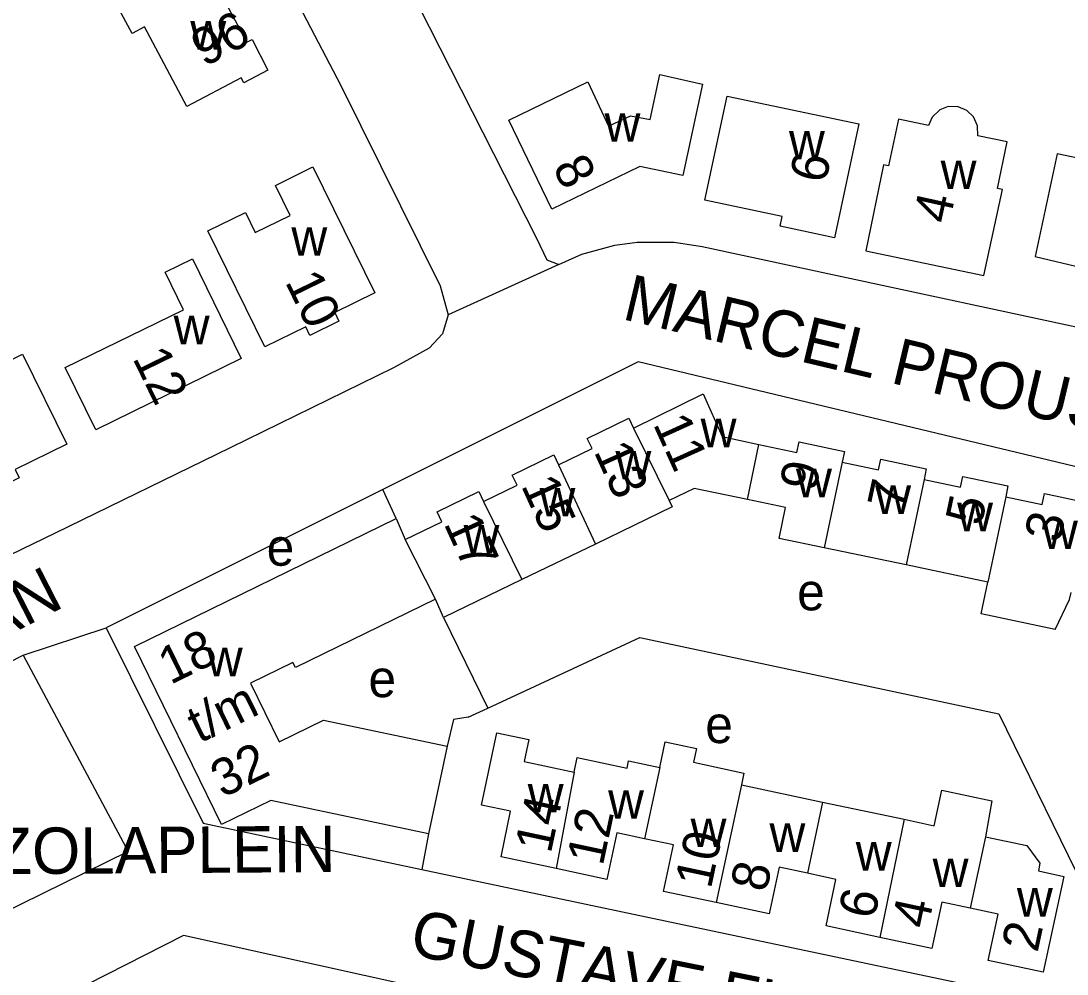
# Model space of a CAD drawing. Extents: x 159441 to 162086, y 388175 to 389787.
# Drawn here: x 160738.1 to 160850.8, y 389011 to 389113.7 of the extents above; entities that cross this region are included whole.
import ezdxf

# ---------------------------------------------------------------- set-up
doc = ezdxf.new("R2010")
doc.units = 0
for name, color, linetype in [('BLT_Basislijn', 7, 'Continuous'), ('BLT_Bebouwing', 7, 'Continuous'), ('BLT_Centroide', 7, 'Continuous'), ('BLT_Huisnummer', 7, 'Continuous'), ('BLT_Huisnummer_ tussenligend', 7, 'Continuous'), ('BLT_Huisnummer_reeks', 7, 'Continuous'), ('BLT_Onderverdeling_panden', 7, 'Continuous'), ('BLT_Straatnaam', 7, 'Continuous'), ('BLT_Vlakafsluiter', 7, 'Continuous')]:
    doc.layers.add(name, color=color, linetype=linetype)

msp = doc.modelspace()

# ---------------------------------------------------------------- linework, layer by layer
at = {"layer": 'BLT_Basislijn'}
for p, q in [((160778.48, 389060.09), (160777.07, 389063.24)), ((160783.58, 389049.43), (160788.36, 389039.66)), ((160786.24, 389038.67), (160788.36, 389039.66)), ((160781.99, 389026.09), (160781.26, 389022.27)), ((160781.26, 389022.27), (160851.03, 389007.55))]:
    msp.add_line(p, q, dxfattribs=at)
for points in [[(160733.49, 389180.7), (160740.42, 389167.62), (160747.88, 389153.54), (160757.04, 389136.3), (160764.82, 389121.57), (160772.54, 389106.78), (160783.24, 389085.2), (160784.08, 389082.05)], [(160772.79, 389131.39), (160793.63, 389090.33), (160794.74, 389087.99), (160796.01, 389087.49)], [(160796.01, 389087.49), (160798.51, 389088.61), (160802.07, 389089.58), (160804.45, 389089.9), (160808.44, 389089.9), (160811.46, 389089.43), (160867.32, 389077.42)], [(160784.08, 389082.05), (160783.47, 389080), (160782.04, 389078.46), (160778.21, 389076.34), (160760.6, 389067.72), (160741.75, 389058.51), (160732.03, 389053.81), (160729.88, 389052.99), (160727.83, 389053.19)], [(160865.42, 389062.39), (160804.56, 389076.98), (160777.07, 389063.24)], [(160777.07, 389063.24), (160747.26, 389048.33)], [(160747.26, 389048.33), (160757.68, 389027.26), (160781.26, 389022.27)], [(160788.36, 389039.66), (160804.76, 389047.27), (160843.43, 389039.05), (160853.39, 389018.69)], [(160738.31, 389045.38), (160749.6, 389024.2), (160726.43, 389012.8), (160715.77, 389033.85)], [(160715.77, 389033.85), (160738.31, 389045.38)], [(160786.24, 389038.67), (160784.66, 389038.43), (160784, 389035.55)], [(160818.7, 389001.18), (160755.59, 389015.13), (160745.21, 389009.88)]]:
    msp.add_lwpolyline(points, dxfattribs=at)
at = {"layer": 'BLT_Bebouwing'}
for p, q in [((160844.17, 389062.43), (160848.1, 389061.6)), ((160778.48, 389060.09), (160779.48, 389057.82)), ((160799.98, 389057.35), (160792.02, 389053.51)), ((160833.46, 389055.09), (160824.6, 389056.94)), ((160792.02, 389053.51), (160783.58, 389049.43)), ((160783.58, 389049.43), (160782.72, 389051.4)), ((160784, 389035.55), (160781.99, 389026.09)), ((160815.7, 389031.4), (160824.45, 389029.53)), ((160808.38, 389024.92), (160805.27, 389025.58)), ((160822.82, 389021.85), (160819.76, 389022.5)), ((160840.33, 389018.09), (160837.3, 389018.75))]:
    msp.add_line(p, q, dxfattribs=at)
for points in [[(160755.28, 389120.2), (160757.02, 389116.96), (160758.92, 389117.96), (160762.4, 389111.44), (160762.97, 389111.74), (160764.66, 389108.42), (160762.08, 389107.06), (160761.78, 389107.62), (160755.92, 389104.51), (160751.36, 389113.11), (160750.03, 389112.4), (160747.98, 389116.28)], [(160844.34, 389100.71), (160841.17, 389101.37), (160841.14, 389102.44), (160840.71, 389103.4), (160840, 389104.1), (160839.05, 389104.49), (160837.97, 389104.5), (160837.06, 389104.14), (160836.26, 389103.38), (160835.86, 389102.48), (160832.61, 389103.16), (160831.56, 389098.13), (160831.02, 389098.24), (160829.11, 389088.95), (160841.82, 389086.28), (160843.83, 389095.56), (160843.29, 389095.67), (160844.34, 389100.71)], [(160849.73, 389099.42), (160847.36, 389088.36), (160852.5, 389087.14), (160852.23, 389085.88), (160863.6, 389083.39), (160865.5, 389092.79), (160862.46, 389093.42), (160863, 389095.91)], [(160863, 389095.91), (160856.08, 389097.39), (160856.22, 389098.03), (160849.73, 389099.42)], [(160804.08, 389069.84), (160811.59, 389073.53), (160813.62, 389068.93), (160817.58, 389068.08)], [(160796, 389065.89), (160799.6, 389067.65), (160799.07, 389068.72), (160803.55, 389070.91), (160804.08, 389069.84)], [(160817.58, 389068.08), (160821.67, 389067.2), (160821.93, 389068.37), (160826.81, 389067.33), (160826.56, 389066.16)], [(160787.92, 389061.94), (160791.52, 389063.7), (160790.99, 389064.78), (160795.48, 389066.97), (160796, 389065.89)], [(160826.56, 389066.16), (160830.48, 389065.33), (160830.73, 389066.5), (160835.62, 389065.47), (160835.38, 389064.29)], [(160835.38, 389064.29), (160839.29, 389063.47), (160839.54, 389064.64), (160844.42, 389063.61), (160844.17, 389062.43)], [(160782.9, 389060.83), (160787.39, 389063.02), (160787.92, 389061.94)], [(160816.34, 389062.15), (160810.61, 389063.35), (160807.92, 389062.03)], [(160848.1, 389061.6), (160848.34, 389062.78), (160853.24, 389061.75), (160852.99, 389060.57)], [(160807.92, 389062.03), (160808.25, 389061.35), (160799.98, 389057.35)], [(160824.6, 389056.94), (160819.75, 389057.96), (160820.45, 389061.29), (160816.34, 389062.15)], [(160779.48, 389057.82), (160783.43, 389059.75), (160782.9, 389060.83)], [(160750.28, 389046.3), (160778.48, 389060.09)], [(160842.26, 389053.24), (160833.46, 389055.09)], [(160849.5, 389048.14), (160841.52, 389049.82), (160842.26, 389053.24)], [(160782.72, 389051.4), (160767.64, 389044.04), (160767.37, 389044.58), (160762.8, 389042.34), (160765.89, 389036.03), (160770.68, 389038.37), (160784, 389035.55)], [(160849.5, 389048.14), (160851.06, 389051.38), (160851.22, 389052.12)], [(160781.99, 389026.09), (160765, 389029.69), (160759.68, 389027.12), (160750.28, 389046.3)], [(160795.75, 389022.36), (160789.8, 389023.62), (160790.82, 389028.54), (160787.69, 389029.19), (160789.35, 389037)], [(160789.35, 389037), (160792.79, 389036.27), (160792.28, 389033.9), (160797.66, 389032.76)], [(160806.91, 389033.27), (160807.48, 389036.02), (160810.85, 389035.3), (160810.53, 389033.82), (160815.97, 389032.66), (160815.7, 389031.4)], [(160797.66, 389032.76), (160797.99, 389034.33), (160803.37, 389033.19), (160803.53, 389033.98), (160806.91, 389033.27)], [(160833.22, 389027.67), (160836.48, 389026.98), (160837.29, 389030.82), (160842.68, 389029.67), (160841.98, 389025.8)], [(160824.45, 389029.53), (160833.22, 389027.67)], [(160805.27, 389025.58), (160802.26, 389026.22), (160801.19, 389021.2), (160795.75, 389022.36)], [(160841.98, 389025.8), (160846.44, 389024.85), (160847.86, 389022.94), (160847.69, 389022.1), (160850.42, 389021.52), (160848.22, 389011.2), (160842.27, 389012.45), (160843.35, 389017.44), (160840.33, 389018.09)], [(160812.98, 389018.7), (160807.31, 389019.9), (160808.38, 389024.92)], [(160819.76, 389022.5), (160818.69, 389017.48), (160812.98, 389018.7)], [(160830.62, 389014.93), (160824.81, 389016.18), (160825.88, 389021.2), (160822.82, 389021.85)], [(160837.3, 389018.75), (160836.22, 389013.76), (160830.62, 389014.93)]]:
    msp.add_lwpolyline(points, dxfattribs=at)
for points in [[(160806.91, 389107.95), (160811.51, 389106.94), (160809.38, 389097.06), (160804.76, 389098.05), (160795.26, 389093.46), (160790.62, 389103.04), (160799.13, 389107.17), (160801.37, 389102.41), (160803.74, 389103.52), (160805.86, 389103.13)], [(160814.16, 389105.62), (160828.33, 389102.65), (160825.73, 389090.36), (160819.86, 389091.6), (160820.08, 389092.65), (160811.74, 389094.41), (160813.99, 389104.81)], [(160769.53, 389098), (160776.21, 389084.41), (160771.88, 389082.29), (160772.33, 389081.37), (160769.2, 389079.84), (160768.75, 389080.75), (160764.35, 389078.59), (160758.2, 389091.1), (160762.24, 389093.08), (160763.3, 389090.93), (160767.07, 389092.78), (160765.48, 389096.01)], [(160756.56, 389088.11), (160761.8, 389077.34), (160746.13, 389069.65), (160742.84, 389076.37), (160755.59, 389082.61), (160753.61, 389086.67)], [(160738.24, 389077.81), (160743, 389068.1), (160737.44, 389065.38), (160737.87, 389064.5), (160729.97, 389060.62), (160723.8, 389073.18), (160730.22, 389076.33), (160731.19, 389074.35)]]:
    msp.add_lwpolyline(points, close=True, dxfattribs=at)
at = {"layer": 'BLT_Onderverdeling_panden'}
for p, q in [((160804.08, 389069.84), (160807.92, 389062.03)), ((160816.34, 389062.15), (160817.58, 389068.08)), ((160796, 389065.89), (160799.98, 389057.35)), ((160826.56, 389066.16), (160824.6, 389056.94)), ((160835.38, 389064.29), (160833.46, 389055.09)), ((160844.17, 389062.43), (160842.26, 389053.24)), ((160787.92, 389061.94), (160792.02, 389053.51)), ((160782.72, 389051.4), (160779.48, 389057.82)), ((160806.91, 389033.27), (160805.27, 389025.58)), ((160797.66, 389032.76), (160795.75, 389022.36)), ((160815.7, 389031.4), (160812.98, 389018.7)), ((160824.45, 389029.53), (160822.82, 389021.85)), ((160833.22, 389027.67), (160830.62, 389014.93)), ((160841.98, 389025.8), (160840.33, 389018.09))]:
    msp.add_line(p, q, dxfattribs=at)
at = {"layer": 'BLT_Vlakafsluiter'}
for p, q in [((160796.01, 389087.49), (160784.08, 389082.05)), ((160738.31, 389045.38), (160747.26, 389048.33))]:
    msp.add_line(p, q, dxfattribs=at)

# ---------------------------------------------------------------- texts
at = {"layer": 'BLT_Centroide'}
for s, p in [('w', (160756.31, 389110.66)), ('w', (160800.95, 389100.72)), ('w', (160820.82, 389098.81)), ('w', (160837.16, 389095.61)), ('w', (160767.2, 389088.42)), ('w', (160754.52, 389078.88)), ('w', (160811.3, 389067.78)), ('w', (160802.12, 389064.31)), ('w', (160821.58, 389062.39)), ('w', (160830.11, 389060.59)), ('w', (160793.94, 389060.33)), ('w', (160838.94, 389058.73)), ('w', (160785.75, 389056.34)), ('w', (160848.09, 389056.81)), ('e', (160764.54, 389055.01)), ('e', (160821.7, 389050.2)), ('w', (160758.09, 389043.09)), ('e', (160775.51, 389040.84)), ('e', (160811.8, 389035.89)), ('w', (160792.67, 389028.41)), ('w', (160801.33, 389027.73)), ('w', (160810.22, 389024.67)), ('w', (160818.72, 389024.16)), ('w', (160828.02, 389022.14)), ('w', (160836.3, 389020.36)), ('w', (160845.38, 389017.19))]:
    msp.add_text(s, height=4, dxfattribs=at).set_placement(p)
at = {"layer": 'BLT_Huisnummer'}
for s, rotation, p in [('96', 27.5293, (160757.8, 389108.73)), ('8', 297.8237, (160795.28, 389097.95)), ('6', 77.9978, (160824.76, 389096.12)), ('4', 77.5965, (160838.08, 389091.76)), ('10', 296.0598, (160766.47, 389085.63)), ('12', 296.0594, (160750.04, 389077.4)), ('11', 294.3596, (160806.13, 389070.3)), ('7', 77.9786, (160833.14, 389060.87)), ('17', 294.3596, (160783.58, 389059.57)), ('3', 77.9786, (160850.06, 389057.41)), ('14', 77.9891, (160795.15, 389023.89)), ('10', 77.9891, (160812.4, 389020.08)), ('6', 77.9891, (160830.02, 389016.79)), ('2', 77.9891, (160847.6, 389013.22))]:
    msp.add_text(s, height=4, rotation=rotation, dxfattribs=at).set_placement(p)
at = {"layer": 'BLT_Huisnummer_ tussenligend'}
for s, rotation, p in [('13', 294.3596, (160799.75, 389067.34)), ('9', 77.9786, (160823.67, 389062.91)), ('15', 294.3596, (160791.91, 389063.67)), ('5', 77.9786, (160841.54, 389059.2)), ('12', 77.9891, (160800.75, 389022.56)), ('8', 77.9891, (160818.38, 389019.71)), ('4', 77.9891, (160835.77, 389015.76))]:
    msp.add_text(s, height=4, rotation=rotation, dxfattribs=at).set_placement(p)
at = {"layer": 'BLT_Huisnummer_reeks'}
for s, rotation, p in [('18', 26.0533, (160754.15, 389042.14)), ('t/m', 26.0571, (160757.28, 389035.83)), ('32', 26.0533, (160759.79, 389029.93))]:
    msp.add_text(s, height=4, rotation=rotation, dxfattribs=at).set_placement(p)
at = {"layer": 'BLT_Straatnaam'}
for s, rotation, p in [('MARCEL PROUSTLAAN', 346.6348, (160802.72, 389081.62)), ('RABELAISLAAN', 27.093, (160698.2, 389027.78)), ('EMILE ZOLAPLEIN', 0.3807, (160713.26, 389021.6)), ('GUSTAVE FLAUBERTLAAN', 348.7398, (160779.79, 389013.11))]:
    msp.add_text(s, height=5, rotation=rotation, dxfattribs=at).set_placement(p)

doc.saveas('drawing.dxf')
